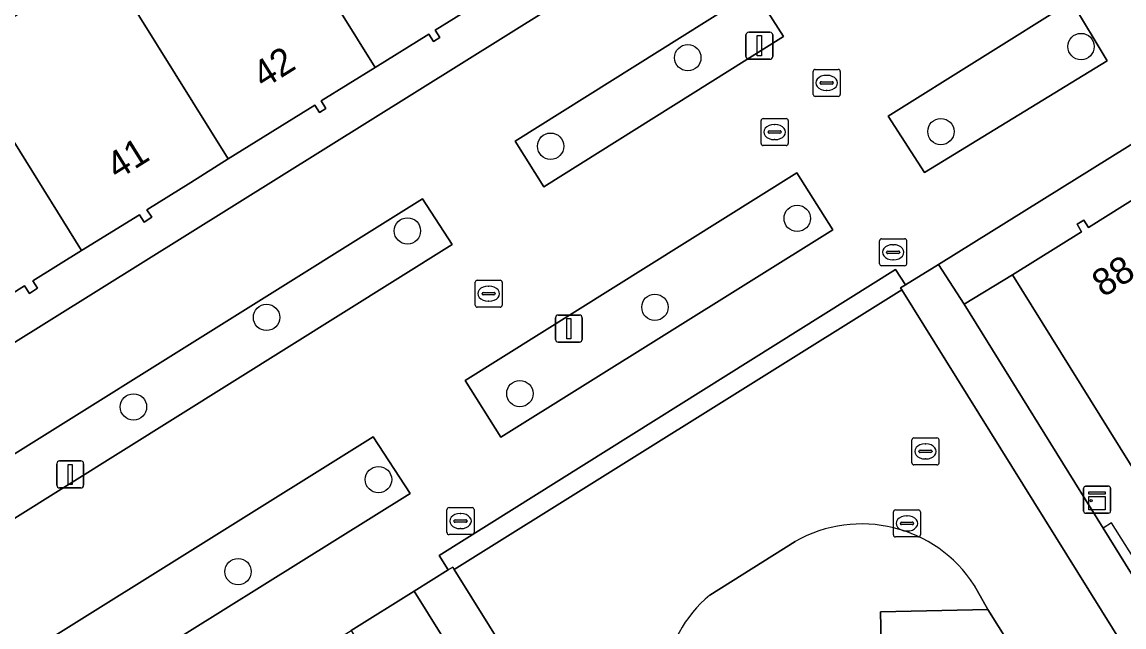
# Model space of a CAD drawing. Extents: x 159279 to 160377, y 384531 to 385888.
# Drawn here: x 159681.34 to 159722.16, y 385525.92 to 385548.32 of the extents above; entities that cross this region are included whole.
import ezdxf

# ---------------------------------------------------------------- set-up
doc = ezdxf.new("R2010")
doc.units = 0
for name, color, linetype in [('IMGEO_Boom', 7, 'Continuous'), ('IMGEO_Erf', 7, 'Continuous'), ('IMGEO_Groenvoorziening', 7, 'Continuous'), ('IMGEO_Haag', 7, 'Continuous'), ('IMGEO_Kast', 7, 'Continuous'), ('IMGEO_Kolk', 7, 'Continuous'), ('IMGEO_Lichtmast', 7, 'Continuous'), ('IMGEO_Pand', 7, 'Continuous'), ('IMGEO_Pand_nummerreeks', 7, 'Continuous'), ('IMGEO_Parkeervlak_open', 7, 'Continuous'), ('IMGEO_Rijbaan_lokaal_open', 7, 'Continuous'), ('IMGEO_Rioolput', 7, 'Continuous'), ('IMGEO_Voetgangersgebied_open', 7, 'Continuous'), ('IMGEO_Voetpad_open', 7, 'Continuous')]:
    doc.layers.add(name, color=color, linetype=linetype)

msp = doc.modelspace()

# ---------------------------------------------------------------- linework, layer by layer
at = {"layer": 'IMGEO_Boom'}
for centre in [(159720.572, 385547.415), (159706.003, 385547.002), (159715.382, 385544.264), (159700.922, 385543.722), (159710.057, 385541.052), (159695.615, 385540.585), (159704.786, 385537.756), (159690.397, 385537.383), (159699.784, 385534.559), (159685.464, 385534.066), (159694.543, 385531.373), (159689.34, 385527.965)]:
    msp.add_circle(centre, 0.489, dxfattribs=at)
at = {"layer": 'IMGEO_Erf'}
for points in [[(159679.048, 385535.202), (159706.033, 385552.051)], [(159699.86, 385550.024), (159696.644, 385548.024), (159696.816, 385547.754), (159696.58, 385547.604), (159696.408, 385547.874), (159694.418, 385546.641), (159692.416, 385545.4), (159692.592, 385545.117), (159692.355, 385544.969), (159692.18, 385545.248), (159688.98, 385543.253), (159687.587, 385542.384), (159685.963, 385541.371), (159686.143, 385541.095), (159685.866, 385540.915), (159685.691, 385541.184), (159683.546, 385539.859), (159681.734, 385538.741), (159681.915, 385538.462), (159681.609, 385538.271), (159681.433, 385538.552), (159678.197, 385536.523)], [(159756.456, 385549.269), (159751.921, 385546.441), (159747.294, 385543.555), (159742.737, 385540.713), (159738.13, 385537.84), (159733.547, 385534.981), (159728.966, 385532.124), (159724.155, 385529.123), (159718.034, 385538.964), (159716.24, 385537.874), (159721.396, 385529.575), (159725.98, 385522.197), (159727.417, 385523.068), (159732.538, 385526.174), (159734.02, 385523.727), (159735.796, 385524.834), (159741.048, 385528.105), (159744.427, 385522.691), (159747.761, 385517.349), (159751.213, 385511.818), (159754.601, 385506.388), (159757.989, 385500.96)]]:
    msp.add_lwpolyline(points, dxfattribs=at)
at = {"layer": 'IMGEO_Groenvoorziening'}
for points in [[(159708.48, 385549.478), (159699.606, 385543.914), (159700.668, 385542.22), (159709.552, 385547.79)], [(159714.768, 385542.747), (159721.536, 385546.889), (159720.215, 385549.082), (159713.428, 385544.838)], [(159699.074, 385532.948), (159711.371, 385540.623), (159710.037, 385542.74), (159697.759, 385535.041)], [(159697.27, 385540.08), (159696.169, 385541.77), (159673.726, 385527.751), (159674.82, 385526.05)], [(159713.93, 385538.401), (159713.887, 385538.472), (159714.068, 385538.585), (159713.7, 385539.157), (159696.789, 385528.566), (159697.125, 385528.028), (159697.293, 385528.134), (159697.346, 385528.047)], [(159695.717, 385530.855), (159694.349, 385532.959), (159682.068, 385525.289), (159683.407, 385523.179)], [(159695.868, 385527.238), (159693.536, 385525.784), (159694.448, 385524.272), (159694.212, 385524.127), (159703.556, 385509.344), (159706.049, 385510.895)]]:
    msp.add_lwpolyline(points, close=True, dxfattribs=at)
for points in [[(159709.979, 385529.081), (159706.817, 385527.092)], [(159733.073, 385501.03), (159729.153, 385507.241), (159723.324, 385507.007), (159723.224, 385509.366), (159721.884, 385509.327), (159721.797, 385511.866), (159720.318, 385511.832), (159720.23, 385515.115), (159724.266, 385515.176), (159722.171, 385518.472), (159722.132, 385518.57), (159716.234, 385518.391), (159716.162, 385520.763), (159714.785, 385520.712), (159714.702, 385523.239), (159713.221, 385523.204), (159713.141, 385526.474), (159717.122, 385526.568), (159716.619, 385527.459)]]:
    msp.add_lwpolyline(points, dxfattribs=at)
for centre, radius, start, end in [((159712.44, 385524.754), 4.978, 32.9124, 119.6332), ((159709.785, 385523.494), 4.664, 129.5187, 216.218)]:
    msp.add_arc(centre, radius, start, end, dxfattribs=at)
at = {"layer": 'IMGEO_Haag'}
msp.add_lwpolyline([(159721.396, 385529.575), (159725.98, 385522.197), (159727.417, 385523.068), (159727.281, 385523.296), (159726.202, 385522.654), (159721.705, 385529.775)], close=True, dxfattribs=at)
at = {"layer": 'IMGEO_Kast'}
for p, q in [((159720.668, 385530.206), (159720.668, 385531.047)), ((159720.668, 385531.047), (159720.668, 385530.206)), ((159720.743, 385531.131), (159721.584, 385531.131)), ((159721.584, 385531.131), (159720.743, 385531.131)), ((159721.668, 385531.056), (159721.668, 385530.215)), ((159721.668, 385530.215), (159721.668, 385531.056)), ((159721.593, 385530.131), (159720.752, 385530.131)), ((159720.752, 385530.131), (159721.593, 385530.131))]:
    msp.add_line(p, q, dxfattribs=at)
for points in [[(159720.863, 385530.921), (159721.463, 385530.921), (159721.463, 385530.836), (159720.863, 385530.836), (159720.863, 385530.921)], [(159720.863, 385530.746), (159721.463, 385530.746), (159721.463, 385530.257), (159720.863, 385530.257), (159720.863, 385530.746)]]:
    msp.add_lwpolyline(points, dxfattribs=at)
msp.add_circle((159720.947, 385530.595), 0.0377, dxfattribs=at)
for centre, start, end in [((159720.746, 385531.053), 92.4484, 184.2845), ((159720.746, 385531.053), 92.4484, 184.2845), ((159721.59, 385531.053), 2.4484, 94.2845), ((159721.59, 385531.053), 2.4484, 94.2845), ((159720.746, 385530.209), 182.4484, 274.2845), ((159720.746, 385530.209), 182.4484, 274.2845), ((159721.59, 385530.209), 272.4484, 4.2845), ((159721.59, 385530.209), 272.4484, 4.2845)]:
    msp.add_arc(centre, 0.0779, start, end, dxfattribs=at)
at = {"layer": 'IMGEO_Kolk'}
for p, q in [((159710.65, 385545.643), (159710.65, 385546.495)), ((159710.725, 385546.569), (159711.577, 385546.569)), ((159711.651, 385546.495), (159711.651, 385545.643)), ((159710.909, 385546.063), (159710.909, 385546.075)), ((159710.952, 385546.112), (159711.35, 385546.112)), ((159711.138, 385546.349), (159711.163, 385546.349)), ((159711.393, 385546.075), (159711.393, 385546.063)), ((159711.347, 385546.026), (159710.949, 385546.026)), ((159711.161, 385545.789), (159711.136, 385545.789)), ((159711.577, 385545.569), (159710.725, 385545.569)), ((159708.721, 385543.821), (159708.721, 385544.673)), ((159708.796, 385544.747), (159709.648, 385544.747)), ((159709.209, 385544.527), (159709.234, 385544.527)), ((159709.722, 385544.673), (159709.722, 385543.821)), ((159708.98, 385544.241), (159708.98, 385544.253)), ((159709.418, 385544.204), (159709.02, 385544.204)), ((159709.023, 385544.29), (159709.421, 385544.29)), ((159709.464, 385544.253), (159709.464, 385544.241)), ((159709.648, 385543.747), (159708.796, 385543.747)), ((159709.232, 385543.967), (159709.207, 385543.967)), ((159698.2, 385538.761), (159699.052, 385538.761)), ((159698.125, 385537.835), (159698.125, 385538.687)), ((159698.613, 385538.541), (159698.638, 385538.541)), ((159699.126, 385538.687), (159699.126, 385537.835)), ((159698.384, 385538.255), (159698.384, 385538.267)), ((159698.822, 385538.218), (159698.424, 385538.218)), ((159698.427, 385538.304), (159698.825, 385538.304)), ((159698.636, 385537.981), (159698.611, 385537.981)), ((159698.868, 385538.267), (159698.868, 385538.255)), ((159699.052, 385537.761), (159698.2, 385537.761)), ((159713.621, 385529.325), (159713.621, 385530.177)), ((159713.696, 385530.251), (159714.548, 385530.251)), ((159714.622, 385530.177), (159714.622, 385529.325)), ((159713.88, 385529.745), (159713.88, 385529.757)), ((159713.923, 385529.794), (159714.321, 385529.794)), ((159714.109, 385530.031), (159714.134, 385530.031)), ((159714.364, 385529.757), (159714.364, 385529.745)), ((159714.318, 385529.708), (159713.92, 385529.708)), ((159714.132, 385529.471), (159714.107, 385529.471)), ((159714.548, 385529.251), (159713.696, 385529.251))]:
    msp.add_line(p, q, dxfattribs=at)
for points in [[(159710.65, 385545.643), (159710.65, 385546.495)], [(159710.725, 385546.569), (159711.577, 385546.569)], [(159711.651, 385546.495), (159711.651, 385545.643)], [(159711.577, 385545.569), (159710.725, 385545.569)], [(159708.721, 385543.821), (159708.721, 385544.673)], [(159708.796, 385544.747), (159709.648, 385544.747)], [(159709.722, 385544.673), (159709.722, 385543.821)], [(159709.648, 385543.747), (159708.796, 385543.747)], [(159698.2, 385538.761), (159699.052, 385538.761)], [(159698.125, 385537.835), (159698.125, 385538.687)], [(159699.126, 385538.687), (159699.126, 385537.835)], [(159699.052, 385537.761), (159698.2, 385537.761)], [(159713.621, 385529.325), (159713.621, 385530.177)], [(159713.696, 385530.251), (159714.548, 385530.251)], [(159714.622, 385530.177), (159714.622, 385529.325)], [(159714.548, 385529.251), (159713.696, 385529.251)]]:
    msp.add_lwpolyline(points, dxfattribs=at)
for centre, radius, start, end in [((159710.727, 385546.493), 0.0765, 91.552, 178.448), ((159710.727, 385546.493), 0.0765, 91.552, 178.448), ((159711.575, 385546.493), 0.0765, 1.552, 88.448), ((159711.575, 385546.493), 0.0765, 1.552, 88.448), ((159710.949, 385546.072), 0.0403, 85.8775, 175.7526), ((159711.354, 385546.074), 0.0386, 1.7309, 96.639), ((159710.946, 385546.062), 0.0366, 178.938, 274.7102), ((159711.35, 385546.069), 0.043, 264.8664, 352.4533), ((159710.727, 385545.645), 0.0765, 181.552, 268.448), ((159710.727, 385545.645), 0.0765, 181.552, 268.448), ((159711.575, 385545.645), 0.0765, 271.552, 358.448), ((159711.575, 385545.645), 0.0765, 271.552, 358.448), ((159708.798, 385544.671), 0.0765, 91.552, 178.448), ((159708.798, 385544.671), 0.0765, 91.552, 178.448), ((159709.646, 385544.671), 0.0765, 1.552, 88.448), ((159709.646, 385544.671), 0.0765, 1.552, 88.448), ((159709.02, 385544.25), 0.0403, 85.8775, 175.7526), ((159709.017, 385544.24), 0.0366, 178.938, 274.7102), ((159709.421, 385544.247), 0.043, 264.8664, 352.4533), ((159709.425, 385544.252), 0.0386, 1.7309, 96.639), ((159708.798, 385543.823), 0.0765, 181.552, 268.448), ((159708.798, 385543.823), 0.0765, 181.552, 268.448), ((159709.646, 385543.823), 0.0765, 271.552, 358.448), ((159709.646, 385543.823), 0.0765, 271.552, 358.448), ((159698.202, 385538.685), 0.0765, 91.552, 178.448), ((159698.202, 385538.685), 0.0765, 91.552, 178.448), ((159699.05, 385538.685), 0.0765, 1.552, 88.448), ((159699.05, 385538.685), 0.0765, 1.552, 88.448), ((159698.424, 385538.264), 0.0403, 85.8775, 175.7526), ((159698.421, 385538.254), 0.0366, 178.938, 274.7102), ((159698.825, 385538.261), 0.043, 264.8664, 352.4533), ((159698.829, 385538.266), 0.0386, 1.7309, 96.639), ((159698.202, 385537.837), 0.0765, 181.552, 268.448), ((159698.202, 385537.837), 0.0765, 181.552, 268.448), ((159699.05, 385537.837), 0.0765, 271.552, 358.448), ((159699.05, 385537.837), 0.0765, 271.552, 358.448), ((159713.698, 385530.175), 0.0765, 91.552, 178.448), ((159713.698, 385530.175), 0.0765, 91.552, 178.448), ((159714.546, 385530.175), 0.0765, 1.552, 88.448), ((159714.546, 385530.175), 0.0765, 1.552, 88.448), ((159713.92, 385529.754), 0.0403, 85.8775, 175.7526), ((159713.917, 385529.744), 0.0366, 178.938, 274.7102), ((159714.321, 385529.751), 0.043, 264.8664, 352.4533), ((159714.325, 385529.756), 0.0386, 1.7309, 96.639), ((159713.698, 385529.327), 0.0765, 181.552, 268.448), ((159713.698, 385529.327), 0.0765, 181.552, 268.448), ((159714.546, 385529.327), 0.0765, 271.552, 358.448), ((159714.546, 385529.327), 0.0765, 271.552, 358.448)]:
    msp.add_arc(centre, radius, start, end, dxfattribs=at)
for centre, major_axis, ratio, start_param, end_param in [((159711.137, 385546.069), (-0.387, 0.002), 0.722429, 4.712389, 7.853982), ((159711.162, 385546.069), (-0.39, 0.002), 0.717154, 1.570796, 4.712389), ((159709.208, 385544.247), (-0.387, 0.002), 0.722429, 4.712389, 7.853982), ((159709.233, 385544.247), (-0.39, 0.002), 0.717154, 1.570796, 4.712389), ((159698.612, 385538.261), (-0.387, 0.002), 0.722429, 4.712389, 7.853982), ((159698.637, 385538.261), (-0.39, 0.002), 0.717154, 1.570796, 4.712389), ((159714.108, 385529.751), (-0.387, 0.002), 0.722429, 4.712389, 7.853982), ((159714.133, 385529.751), (-0.39, 0.002), 0.717154, 1.570796, 4.712389)]:
    msp.add_ellipse(centre, major_axis=major_axis, ratio=ratio, start_param=start_param, end_param=end_param, dxfattribs=at)
at = {"layer": 'IMGEO_Lichtmast'}
for p, q in [((159708.159, 385547.045), (159708.159, 385547.845)), ((159708.159, 385547.845), (159708.159, 385547.045)), ((159708.259, 385547.945), (159709.049, 385547.945)), ((159709.049, 385547.945), (159708.259, 385547.945)), ((159709.149, 385547.845), (159709.149, 385547.045)), ((159709.149, 385547.045), (159709.149, 385547.845)), ((159709.049, 385546.945), (159708.259, 385546.945)), ((159708.259, 385546.945), (159709.049, 385546.945)), ((159701.101, 385536.57), (159701.101, 385537.37)), ((159701.101, 385537.37), (159701.101, 385536.57)), ((159701.201, 385537.47), (159701.991, 385537.47)), ((159701.991, 385537.47), (159701.201, 385537.47)), ((159702.091, 385537.37), (159702.091, 385536.57)), ((159702.091, 385536.57), (159702.091, 385537.37)), ((159701.991, 385536.47), (159701.201, 385536.47)), ((159701.201, 385536.47), (159701.991, 385536.47)), ((159682.628, 385531.165), (159682.628, 385531.965)), ((159682.628, 385531.965), (159682.628, 385531.165)), ((159682.728, 385532.065), (159683.518, 385532.065)), ((159683.518, 385532.065), (159682.728, 385532.065)), ((159683.618, 385531.965), (159683.618, 385531.165)), ((159683.618, 385531.165), (159683.618, 385531.965)), ((159683.518, 385531.065), (159682.728, 385531.065)), ((159682.728, 385531.065), (159683.518, 385531.065))]:
    msp.add_line(p, q, dxfattribs=at)
for points in [[(159708.579, 385547.82), (159708.729, 385547.82), (159708.729, 385547.07), (159708.579, 385547.07), (159708.579, 385547.82)], [(159701.521, 385537.345), (159701.671, 385537.345), (159701.671, 385536.595), (159701.521, 385536.595), (159701.521, 385537.345)], [(159683.048, 385531.94), (159683.198, 385531.94), (159683.198, 385531.19), (159683.048, 385531.19), (159683.048, 385531.94)]]:
    msp.add_lwpolyline(points, dxfattribs=at)
for centre, start, end in [((159708.259, 385547.845), 90, 180), ((159708.259, 385547.845), 90, 180), ((159709.049, 385547.845), 0, 90), ((159709.049, 385547.845), 360, 90), ((159708.259, 385547.045), 180, 270), ((159708.259, 385547.045), 180, 270), ((159709.049, 385547.045), 270, 0), ((159709.049, 385547.045), 270, 0), ((159701.201, 385537.37), 90, 180), ((159701.201, 385537.37), 90, 180), ((159701.991, 385537.37), 0, 90), ((159701.991, 385537.37), 360, 90), ((159701.201, 385536.57), 180, 270), ((159701.201, 385536.57), 180, 270), ((159701.991, 385536.57), 270, 0), ((159701.991, 385536.57), 270, 0), ((159682.728, 385531.965), 90, 180), ((159682.728, 385531.965), 90, 180), ((159683.518, 385531.965), 0, 90), ((159683.518, 385531.965), 360, 90), ((159682.728, 385531.165), 180, 270), ((159682.728, 385531.165), 180, 270), ((159683.518, 385531.165), 270, 0), ((159683.518, 385531.165), 270, 0)]:
    msp.add_arc(centre, 0.1, start, end, dxfattribs=at)
at = {"layer": 'IMGEO_Pand'}
for points in [[(159695.271, 385557.386), (159689.834, 385553.997), (159694.418, 385546.641), (159696.408, 385547.874), (159696.58, 385547.604), (159696.816, 385547.754), (159696.644, 385548.024), (159699.86, 385550.024)], [(159689.834, 385553.997), (159684.396, 385550.609), (159688.98, 385543.253), (159692.18, 385545.248), (159692.355, 385544.969), (159692.592, 385545.117), (159692.416, 385545.4), (159694.418, 385546.641)], [(159684.396, 385550.609), (159678.959, 385547.22), (159683.546, 385539.859), (159685.691, 385541.184), (159685.866, 385540.915), (159686.143, 385541.095), (159685.963, 385541.371), (159687.587, 385542.384), (159688.98, 385543.253)], [(159678.959, 385547.22), (159673.521, 385543.831), (159675.691, 385540.353), (159677.629, 385537.246), (159678.135, 385536.484), (159678.197, 385536.523), (159681.433, 385538.552), (159681.609, 385538.271), (159681.915, 385538.462), (159681.734, 385538.741), (159683.546, 385539.859)], [(159722.833, 385541.956), (159720.854, 385540.709), (159720.68, 385540.989), (159720.425, 385540.831), (159720.589, 385540.553), (159718.034, 385538.964), (159724.155, 385529.123), (159728.966, 385532.124)]]:
    msp.add_lwpolyline(points, close=True, dxfattribs=at)
at = {"layer": 'IMGEO_Parkeervlak_open'}
msp.add_lwpolyline([(159717.122, 385526.568), (159713.141, 385526.474), (159713.221, 385523.204), (159714.702, 385523.239), (159714.785, 385520.712), (159716.162, 385520.763), (159716.234, 385518.391), (159722.132, 385518.57)], close=True, dxfattribs=at)
at = {"layer": 'IMGEO_Rijbaan_lokaal_open'}
for points in [[(159771.645, 385445.743), (159713.93, 385538.401), (159697.346, 385528.047), (159753.856, 385437.44), (159755.137, 385435.385), (159756.104, 385433.874), (159757.348, 385431.808)], [(159706.817, 385527.092), (159709.979, 385529.081)], [(159716.619, 385527.459), (159717.122, 385526.568), (159722.132, 385518.57), (159722.171, 385518.472), (159724.266, 385515.176), (159729.153, 385507.241), (159733.073, 385501.03), (159736.388, 385495.658), (159736.66, 385495.219)]]:
    msp.add_lwpolyline(points, dxfattribs=at)
for centre, radius, start, end in [((159712.44, 385524.754), 4.978, 32.9124, 119.6332), ((159709.785, 385523.494), 4.664, 129.5187, 216.218)]:
    msp.add_arc(centre, radius, start, end, dxfattribs=at)
at = {"layer": 'IMGEO_Rioolput'}
for p, q in [((159713.111, 385539.37), (159713.111, 385540.222)), ((159713.186, 385540.296), (159714.038, 385540.296)), ((159713.599, 385540.076), (159713.624, 385540.076)), ((159714.112, 385540.222), (159714.112, 385539.37)), ((159713.37, 385539.79), (159713.37, 385539.802)), ((159713.808, 385539.753), (159713.41, 385539.753)), ((159713.413, 385539.839), (159713.811, 385539.839)), ((159713.854, 385539.802), (159713.854, 385539.79)), ((159714.038, 385539.296), (159713.186, 385539.296)), ((159713.622, 385539.516), (159713.597, 385539.516)), ((159714.309, 385531.993), (159714.309, 385532.845)), ((159714.384, 385532.919), (159715.236, 385532.919)), ((159714.797, 385532.699), (159714.822, 385532.699)), ((159715.31, 385532.845), (159715.31, 385531.993)), ((159714.568, 385532.413), (159714.568, 385532.425)), ((159715.006, 385532.376), (159714.608, 385532.376)), ((159714.611, 385532.462), (159715.009, 385532.462)), ((159715.052, 385532.425), (159715.052, 385532.413)), ((159715.236, 385531.919), (159714.384, 385531.919)), ((159714.82, 385532.139), (159714.795, 385532.139)), ((159697.082, 385529.412), (159697.082, 385530.264)), ((159697.157, 385530.338), (159698.009, 385530.338)), ((159698.083, 385530.264), (159698.083, 385529.412)), ((159697.341, 385529.832), (159697.341, 385529.844)), ((159697.779, 385529.795), (159697.381, 385529.795)), ((159697.384, 385529.881), (159697.782, 385529.881)), ((159697.57, 385530.118), (159697.595, 385530.118)), ((159697.825, 385529.844), (159697.825, 385529.832)), ((159698.009, 385529.338), (159697.157, 385529.338)), ((159697.593, 385529.558), (159697.568, 385529.558))]:
    msp.add_line(p, q, dxfattribs=at)
for points in [[(159713.111, 385539.37), (159713.111, 385540.222)], [(159713.186, 385540.296), (159714.038, 385540.296)], [(159714.112, 385540.222), (159714.112, 385539.37)], [(159714.038, 385539.296), (159713.186, 385539.296)], [(159714.309, 385531.993), (159714.309, 385532.845)], [(159714.384, 385532.919), (159715.236, 385532.919)], [(159715.31, 385532.845), (159715.31, 385531.993)], [(159715.236, 385531.919), (159714.384, 385531.919)], [(159697.082, 385529.412), (159697.082, 385530.264)], [(159697.157, 385530.338), (159698.009, 385530.338)], [(159698.083, 385530.264), (159698.083, 385529.412)], [(159698.009, 385529.338), (159697.157, 385529.338)]]:
    msp.add_lwpolyline(points, dxfattribs=at)
for centre, radius, start, end in [((159713.188, 385540.22), 0.0765, 91.552, 178.448), ((159713.188, 385540.22), 0.0765, 91.552, 178.448), ((159714.036, 385540.22), 0.0765, 1.552, 88.448), ((159714.036, 385540.22), 0.0765, 1.552, 88.448), ((159713.41, 385539.799), 0.0403, 85.8775, 175.7526), ((159713.407, 385539.789), 0.0366, 178.938, 274.7102), ((159713.811, 385539.796), 0.043, 264.8664, 352.4533), ((159713.815, 385539.801), 0.0386, 1.7309, 96.639), ((159713.188, 385539.372), 0.0765, 181.552, 268.448), ((159713.188, 385539.372), 0.0765, 181.552, 268.448), ((159714.036, 385539.372), 0.0765, 271.552, 358.448), ((159714.036, 385539.372), 0.0765, 271.552, 358.448), ((159714.386, 385532.843), 0.0765, 91.552, 178.448), ((159714.386, 385532.843), 0.0765, 91.552, 178.448), ((159715.234, 385532.843), 0.0765, 1.552, 88.448), ((159715.234, 385532.843), 0.0765, 1.552, 88.448), ((159714.608, 385532.422), 0.0403, 85.8775, 175.7526), ((159714.605, 385532.412), 0.0366, 178.938, 274.7102), ((159715.009, 385532.419), 0.043, 264.8664, 352.4533), ((159715.013, 385532.424), 0.0386, 1.7309, 96.639), ((159714.386, 385531.995), 0.0765, 181.552, 268.448), ((159714.386, 385531.995), 0.0765, 181.552, 268.448), ((159715.234, 385531.995), 0.0765, 271.552, 358.448), ((159715.234, 385531.995), 0.0765, 271.552, 358.448), ((159697.159, 385530.262), 0.0765, 91.552, 178.448), ((159697.159, 385530.262), 0.0765, 91.552, 178.448), ((159698.007, 385530.262), 0.0765, 1.552, 88.448), ((159698.007, 385530.262), 0.0765, 1.552, 88.448), ((159697.381, 385529.841), 0.0403, 85.8775, 175.7526), ((159697.378, 385529.831), 0.0366, 178.938, 274.7102), ((159697.782, 385529.838), 0.043, 264.8664, 352.4533), ((159697.786, 385529.843), 0.0386, 1.7309, 96.639), ((159697.159, 385529.414), 0.0765, 181.552, 268.448), ((159697.159, 385529.414), 0.0765, 181.552, 268.448), ((159698.007, 385529.414), 0.0765, 271.552, 358.448), ((159698.007, 385529.414), 0.0765, 271.552, 358.448)]:
    msp.add_arc(centre, radius, start, end, dxfattribs=at)
for centre, major_axis, ratio, start_param, end_param in [((159713.598, 385539.796), (-0.387, 0.002), 0.722429, 4.712389, 7.853982), ((159713.623, 385539.796), (-0.39, 0.002), 0.717154, 1.570796, 4.712389), ((159714.796, 385532.419), (-0.387, 0.002), 0.722429, 4.712389, 7.853982), ((159714.821, 385532.419), (-0.39, 0.002), 0.717154, 1.570796, 4.712389), ((159697.569, 385529.838), (-0.387, 0.002), 0.722429, 4.712389, 7.853982), ((159697.594, 385529.838), (-0.39, 0.002), 0.717154, 1.570796, 4.712389)]:
    msp.add_ellipse(centre, major_axis=major_axis, ratio=ratio, start_param=start_param, end_param=end_param, dxfattribs=at)
at = {"layer": 'IMGEO_Voetgangersgebied_open'}
for points in [[(159653.812, 385500.989), (159685.123, 385520.533), (159693.536, 385525.784), (159695.868, 385527.238), (159697.125, 385528.028), (159696.789, 385528.566), (159713.7, 385539.157), (159714.068, 385538.585), (159715.286, 385539.343), (159754.031, 385563.469)], [(159706.033, 385552.051), (159679.048, 385535.202)]]:
    msp.add_lwpolyline(points, dxfattribs=at)
for points in [[(159699.606, 385543.914), (159708.48, 385549.478), (159709.552, 385547.79), (159700.668, 385542.22)], [(159713.428, 385544.838), (159720.215, 385549.082), (159721.536, 385546.889), (159714.768, 385542.747)], [(159710.037, 385542.74), (159711.371, 385540.623), (159699.074, 385532.948), (159697.759, 385535.041)], [(159673.726, 385527.751), (159696.169, 385541.77), (159697.27, 385540.08), (159674.82, 385526.05)], [(159694.349, 385532.959), (159695.717, 385530.855), (159683.407, 385523.179), (159682.068, 385525.289)]]:
    msp.add_lwpolyline(points, close=True, dxfattribs=at)
at = {"layer": 'IMGEO_Voetpad_open'}
for points in [[(159754.031, 385563.469), (159715.286, 385539.343), (159716.24, 385537.874), (159718.034, 385538.964), (159720.589, 385540.553), (159720.425, 385540.831), (159720.68, 385540.989), (159720.854, 385540.709), (159722.833, 385541.956), (159724.804, 385543.198), (159724.634, 385543.481), (159724.903, 385543.644), (159725.074, 385543.361), (159727.412, 385544.82), (159729.747, 385546.277), (159729.572, 385546.557), (159729.834, 385546.722), (159730.01, 385546.443), (159731.995, 385547.679), (159733.978, 385548.913)], [(159725.98, 385522.197), (159721.396, 385529.575), (159716.24, 385537.874), (159715.286, 385539.343), (159714.068, 385538.585), (159713.887, 385538.472), (159713.93, 385538.401), (159771.645, 385445.743)], [(159753.856, 385437.44), (159697.346, 385528.047), (159697.293, 385528.134), (159697.125, 385528.028), (159695.868, 385527.238), (159706.049, 385510.895)]]:
    msp.add_lwpolyline(points, dxfattribs=at)

# ---------------------------------------------------------------- texts
at = {"layer": 'IMGEO_Pand_nummerreeks'}
for s, rotation, p in [('42', 31.9481, (159690.285, 385545.835)), ('41', 31.9481, (159684.869, 385542.457)), ('88', 31.8794, (159721.388, 385538.106))]:
    msp.add_text(s, height=1, rotation=rotation, dxfattribs=at).set_placement(p)

doc.saveas('drawing.dxf')
